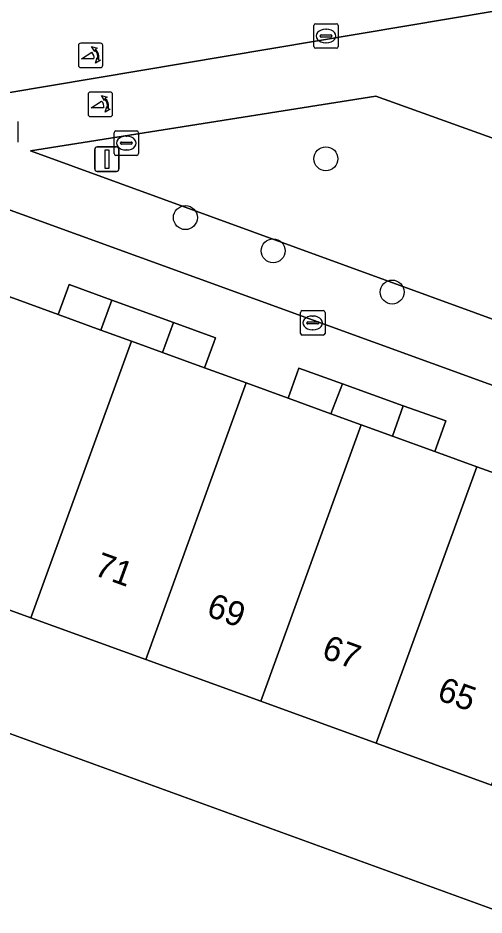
# Model space of a CAD drawing. Extents: x 155275 to 156265, y 382654 to 383635.
# Drawn here: x 156139.76 to 156158.78, y 383148.72 to 383185.34 of the extents above; entities that cross this region are included whole.
import ezdxf

# ---------------------------------------------------------------- set-up
doc = ezdxf.new("R2010")
doc.units = 0
for name, color, linetype in [('IMGEO_Boom', 7, 'Continuous'), ('IMGEO_Erf', 7, 'Continuous'), ('IMGEO_Groenvoorziening', 7, 'Continuous'), ('IMGEO_Kolk', 7, 'Continuous'), ('IMGEO_Lichtmast', 7, 'Continuous'), ('IMGEO_Pand', 7, 'Continuous'), ('IMGEO_Pand_nummerreeks', 7, 'Continuous'), ('IMGEO_Parkeervlak_open', 7, 'Continuous'), ('IMGEO_Poller', 7, 'Continuous'), ('IMGEO_Rijbaan_lokaal_open', 7, 'Continuous'), ('IMGEO_Rioolput', 7, 'Continuous'), ('IMGEO_Voetpad_op_trap', 7, 'Continuous'), ('IMGEO_Voetpad_open', 7, 'Continuous')]:
    doc.layers.add(name, color=color, linetype=linetype)

msp = doc.modelspace()

# ---------------------------------------------------------------- linework, layer by layer
at = {"layer": 'IMGEO_Boom'}
for centre in [(156152.326, 383179.594), (156146.591, 383177.192), (156150.173, 383175.838), (156155.03, 383174.153)]:
    msp.add_circle(centre, 0.489, dxfattribs=at)
at = {"layer": 'IMGEO_Erf'}
msp.add_lwpolyline([(156208.89, 383130.865), (156210.509, 383135.329), (156206.073, 383136.941), (156201.365, 383138.652), (156196.67, 383140.359), (156191.973, 383142.067), (156187.268, 383143.777), (156182.572, 383145.484), (156177.88, 383147.189), (156173.185, 383148.896), (156168.48, 383150.606), (156163.774, 383152.317), (156159.081, 383154.023), (156154.377, 383155.733), (156149.667, 383157.445), (156144.973, 383159.151), (156140.284, 383160.856), (156135.821, 383162.478), (156134.197, 383158.019)], close=True, dxfattribs=at)
at = {"layer": 'IMGEO_Groenvoorziening'}
msp.add_lwpolyline([(156198.573, 383091.905), (156174.753, 383053.493), (156174.567, 383053.211), (156183.028, 383047.925), (156210.25, 383092.5), (156227.742, 383120.977), (156225.016, 383125.001), (156213.962, 383129.021), (156208.89, 383130.865), (156134.197, 383158.019), (156129.241, 383159.819), (156124.538, 383161.532), (156119.844, 383163.242), (156115.142, 383164.955), (156108.018, 383167.55), (156101.766, 383156.548), (156102.17, 383156.398), (156187.526, 383125.255)], dxfattribs=at)
at = {"layer": 'IMGEO_Kolk'}
for p, q in [((156151.832, 383184.18), (156151.832, 383185.032)), ((156151.907, 383185.106), (156152.759, 383185.106)), ((156152.32, 383184.886), (156152.345, 383184.886)), ((156152.833, 383185.032), (156152.833, 383184.18)), ((156152.091, 383184.6), (156152.091, 383184.612)), ((156152.529, 383184.563), (156152.131, 383184.563)), ((156152.134, 383184.649), (156152.532, 383184.649)), ((156152.575, 383184.612), (156152.575, 383184.6)), ((156152.343, 383184.326), (156152.318, 383184.326)), ((156152.759, 383184.106), (156151.907, 383184.106)), ((156151.289, 383172.467), (156151.289, 383173.319)), ((156151.364, 383173.393), (156152.216, 383173.393)), ((156151.777, 383173.173), (156151.802, 383173.173)), ((156152.29, 383173.319), (156152.29, 383172.467)), ((156151.548, 383172.887), (156151.548, 383172.899)), ((156151.986, 383172.85), (156151.588, 383172.85)), ((156151.591, 383172.936), (156151.989, 383172.936)), ((156152.032, 383172.899), (156152.032, 383172.887)), ((156151.8, 383172.613), (156151.775, 383172.613)), ((156152.216, 383172.393), (156151.364, 383172.393))]:
    msp.add_line(p, q, dxfattribs=at)
for points in [[(156151.832, 383184.18), (156151.832, 383185.032)], [(156151.907, 383185.106), (156152.759, 383185.106)], [(156152.833, 383185.032), (156152.833, 383184.18)], [(156152.759, 383184.106), (156151.907, 383184.106)], [(156151.289, 383172.467), (156151.289, 383173.319)], [(156151.364, 383173.393), (156152.216, 383173.393)], [(156152.29, 383173.319), (156152.29, 383172.467)], [(156152.216, 383172.393), (156151.364, 383172.393)]]:
    msp.add_lwpolyline(points, dxfattribs=at)
for centre, radius, start, end in [((156151.909, 383185.03), 0.0765, 91.552, 178.448), ((156151.909, 383185.03), 0.0765, 91.552, 178.448), ((156152.757, 383185.03), 0.0765, 1.552, 88.448), ((156152.757, 383185.03), 0.0765, 1.552, 88.448), ((156152.131, 383184.609), 0.0403, 85.8775, 175.7526), ((156152.128, 383184.599), 0.0366, 178.938, 274.7102), ((156152.532, 383184.606), 0.043, 264.8664, 352.4533), ((156152.536, 383184.611), 0.0386, 1.7309, 96.639), ((156151.909, 383184.182), 0.0765, 181.552, 268.448), ((156151.909, 383184.182), 0.0765, 181.552, 268.448), ((156152.757, 383184.182), 0.0765, 271.552, 358.448), ((156152.757, 383184.182), 0.0765, 271.552, 358.448), ((156151.366, 383173.317), 0.0765, 91.552, 178.448), ((156151.366, 383173.317), 0.0765, 91.552, 178.448), ((156152.214, 383173.317), 0.0765, 1.552, 88.448), ((156152.214, 383173.317), 0.0765, 1.552, 88.448), ((156151.588, 383172.896), 0.0403, 85.8775, 175.7526), ((156151.585, 383172.886), 0.0366, 178.938, 274.7102), ((156151.989, 383172.893), 0.043, 264.8664, 352.4533), ((156151.993, 383172.898), 0.0386, 1.7309, 96.639), ((156151.366, 383172.469), 0.0765, 181.552, 268.448), ((156151.366, 383172.469), 0.0765, 181.552, 268.448), ((156152.214, 383172.469), 0.0765, 271.552, 358.448), ((156152.214, 383172.469), 0.0765, 271.552, 358.448)]:
    msp.add_arc(centre, radius, start, end, dxfattribs=at)
for centre, major_axis, ratio, start_param, end_param in [((156152.319, 383184.606), (-0.387, 0.002), 0.722429, 4.712389, 7.853982), ((156152.344, 383184.606), (-0.39, 0.002), 0.717154, 1.570796, 4.712389), ((156151.776, 383172.893), (-0.387, 0.002), 0.722429, 4.712389, 7.853982), ((156151.801, 383172.893), (-0.39, 0.002), 0.717154, 1.570796, 4.712389)]:
    msp.add_ellipse(centre, major_axis=major_axis, ratio=ratio, start_param=start_param, end_param=end_param, dxfattribs=at)
at = {"layer": 'IMGEO_Lichtmast'}
for p, q in [((156142.891, 383179.178), (156142.891, 383179.978)), ((156142.891, 383179.978), (156142.891, 383179.178)), ((156142.991, 383180.078), (156143.781, 383180.078)), ((156143.781, 383180.078), (156142.991, 383180.078)), ((156143.881, 383179.978), (156143.881, 383179.178)), ((156143.881, 383179.178), (156143.881, 383179.978)), ((156143.781, 383179.078), (156142.991, 383179.078)), ((156142.991, 383179.078), (156143.781, 383179.078))]:
    msp.add_line(p, q, dxfattribs=at)
msp.add_lwpolyline([(156143.311, 383179.953), (156143.461, 383179.953), (156143.461, 383179.203), (156143.311, 383179.203), (156143.311, 383179.953)], dxfattribs=at)
for centre, start, end in [((156142.991, 383179.978), 90, 180), ((156142.991, 383179.978), 90, 180), ((156143.781, 383179.978), 0, 90), ((156143.781, 383179.978), 360, 90), ((156142.991, 383179.178), 180, 270), ((156142.991, 383179.178), 180, 270), ((156143.781, 383179.178), 270, 0), ((156143.781, 383179.178), 270, 0)]:
    msp.add_arc(centre, 0.1, start, end, dxfattribs=at)
at = {"layer": 'IMGEO_Pand'}
for points in [[(156137.924, 383169.769), (156138.163, 383169.682), (156135.577, 383162.567), (156135.821, 383162.478), (156140.284, 383160.856), (156144.389, 383172.148), (156143.139, 383172.602), (156141.403, 383173.233), (156139.427, 383173.951), (156138.898, 383172.478), (156138.271, 383170.734)], [(156140.284, 383160.856), (156144.973, 383159.151), (156149.078, 383170.443), (156147.376, 383171.062), (156145.66, 383171.685), (156144.389, 383172.148)], [(156149.667, 383157.445), (156153.772, 383168.737), (156152.532, 383169.187), (156150.784, 383169.823), (156149.078, 383170.443), (156144.973, 383159.151)], [(156154.377, 383155.733), (156158.481, 383167.024), (156156.767, 383167.647), (156155.039, 383168.276), (156153.772, 383168.737), (156149.667, 383157.445)], [(156159.081, 383154.023), (156163.185, 383165.314), (156161.933, 383165.769), (156160.196, 383166.401), (156158.481, 383167.024), (156154.377, 383155.733)]]:
    msp.add_lwpolyline(points, close=True, dxfattribs=at)
at = {"layer": 'IMGEO_Parkeervlak_open'}
msp.add_lwpolyline([(156140.275, 383179.918), (156172.906, 383168.03), (156173.587, 383169.82), (156168.861, 383176.933), (156154.368, 383182.152)], close=True, dxfattribs=at)
at = {"layer": 'IMGEO_Poller'}
for p, q in [((156142.224, 383184.218), (156142.224, 383183.411)), ((156142.224, 383184.218), (156142.224, 383183.411)), ((156143.126, 383184.313), (156142.318, 383184.313)), ((156143.126, 383184.313), (156142.318, 383184.313)), ((156143.22, 383183.411), (156143.22, 383184.218)), ((156143.22, 383183.411), (156143.22, 383184.218)), ((156142.318, 383183.316), (156143.126, 383183.316)), ((156142.318, 383183.316), (156143.126, 383183.316)), ((156142.621, 383182.22), (156142.621, 383181.413)), ((156142.621, 383182.22), (156142.621, 383181.413)), ((156143.523, 383182.315), (156142.715, 383182.315)), ((156143.523, 383182.315), (156142.715, 383182.315)), ((156143.617, 383181.413), (156143.617, 383182.22)), ((156143.617, 383181.413), (156143.617, 383182.22)), ((156142.715, 383181.318), (156143.523, 383181.318)), ((156142.715, 383181.318), (156143.523, 383181.318))]:
    msp.add_line(p, q, dxfattribs=at)
for points in [[(156142.903, 383184.042), (156142.891, 383183.969), (156142.766, 383184.174)], [(156142.766, 383184.174), (156142.997, 383184.108), (156142.926, 383184.076)], [(156142.859, 383183.669), (156142.346, 383183.669), (156142.776, 383183.944)], [(156142.919, 383183.497), (156142.985, 383183.728), (156143.015, 383183.66)], [(156143.051, 383183.633), (156143.123, 383183.622), (156142.919, 383183.497)], [(156143.3, 383182.044), (156143.288, 383181.971), (156143.163, 383182.176)], [(156143.163, 383182.176), (156143.394, 383182.11), (156143.323, 383182.078)], [(156143.256, 383181.671), (156142.743, 383181.671), (156143.173, 383181.946)], [(156143.316, 383181.499), (156143.382, 383181.73), (156143.412, 383181.662)], [(156143.448, 383181.635), (156143.52, 383181.624), (156143.316, 383181.499)]]:
    msp.add_lwpolyline(points, dxfattribs=at)
for centre, radius, start, end in [((156142.318, 383184.218), 0.0946, 90, 180), ((156142.318, 383184.218), 0.0946, 90, 180), ((156143.126, 383184.218), 0.0946, 0, 90), ((156143.126, 383184.218), 0.0946, 0, 90), ((156142.531, 383183.719), 0.332, 351.3247, 42.4854), ((156142.545, 383183.729), 0.476, 351.7527, 41.1691), ((156142.545, 383183.729), 0.516, 349.3569, 42.2912), ((156142.318, 383183.411), 0.0946, 180, 270), ((156142.318, 383183.411), 0.0946, 180, 270), ((156143.126, 383183.411), 0.0946, 270, 0), ((156143.126, 383183.411), 0.0946, 270, 0), ((156142.715, 383182.22), 0.0946, 90, 180), ((156142.715, 383182.22), 0.0946, 90, 180), ((156142.942, 383181.731), 0.476, 351.7527, 41.1691), ((156142.942, 383181.731), 0.516, 349.3569, 42.2912), ((156143.523, 383182.22), 0.0946, 0, 90), ((156143.523, 383182.22), 0.0946, 0, 90), ((156142.928, 383181.721), 0.332, 351.3247, 42.4854), ((156142.715, 383181.413), 0.0946, 180, 270), ((156142.715, 383181.413), 0.0946, 180, 270), ((156143.523, 383181.413), 0.0946, 270, 0), ((156143.523, 383181.413), 0.0946, 270, 0)]:
    msp.add_arc(centre, radius, start, end, dxfattribs=at)
at = {"layer": 'IMGEO_Rijbaan_lokaal_open'}
for points in [[(156204.033, 383205.238), (156185.499, 383192.475), (156181.178, 383198.778), (156162.764, 383186.229), (156123.046, 383179.545), (156122.533, 383182.684), (156120.763, 383193.233), (156116.725, 383192.583), (156111.188, 383183.073), (156135.964, 383174.027), (156137.485, 383178.2), (156178.139, 383163.436), (156217.035, 383149.311), (156228.866, 383168.866)], [(156140.275, 383179.918), (156154.368, 383182.152), (156168.861, 383176.933), (156173.587, 383169.82), (156172.906, 383168.03)]]:
    msp.add_lwpolyline(points, close=True, dxfattribs=at)
at = {"layer": 'IMGEO_Rioolput'}
for p, q in [((156139.757, 383181.122), (156139.757, 383180.27)), ((156143.682, 383179.807), (156143.682, 383180.659)), ((156143.757, 383180.733), (156144.609, 383180.733)), ((156144.17, 383180.513), (156144.195, 383180.513)), ((156144.683, 383180.659), (156144.683, 383179.807)), ((156143.941, 383180.227), (156143.941, 383180.239)), ((156144.379, 383180.19), (156143.981, 383180.19)), ((156143.984, 383180.276), (156144.382, 383180.276)), ((156144.425, 383180.239), (156144.425, 383180.227)), ((156144.193, 383179.953), (156144.168, 383179.953)), ((156144.609, 383179.733), (156143.757, 383179.733))]:
    msp.add_line(p, q, dxfattribs=at)
for points in [[(156139.757, 383181.122), (156139.757, 383180.27)], [(156143.682, 383179.807), (156143.682, 383180.659)], [(156143.757, 383180.733), (156144.609, 383180.733)], [(156144.683, 383180.659), (156144.683, 383179.807)], [(156144.609, 383179.733), (156143.757, 383179.733)]]:
    msp.add_lwpolyline(points, dxfattribs=at)
for centre, radius, start, end in [((156143.759, 383180.657), 0.0765, 91.552, 178.448), ((156143.759, 383180.657), 0.0765, 91.552, 178.448), ((156144.607, 383180.657), 0.0765, 1.552, 88.448), ((156144.607, 383180.657), 0.0765, 1.552, 88.448), ((156143.981, 383180.236), 0.0403, 85.8775, 175.7526), ((156143.978, 383180.226), 0.0366, 178.938, 274.7102), ((156144.382, 383180.233), 0.043, 264.8664, 352.4533), ((156144.386, 383180.238), 0.0386, 1.7309, 96.639), ((156143.759, 383179.809), 0.0765, 181.552, 268.448), ((156143.759, 383179.809), 0.0765, 181.552, 268.448), ((156144.607, 383179.809), 0.0765, 271.552, 358.448), ((156144.607, 383179.809), 0.0765, 271.552, 358.448)]:
    msp.add_arc(centre, radius, start, end, dxfattribs=at)
for centre, major_axis, ratio, start_param, end_param in [((156144.169, 383180.233), (-0.387, 0.002), 0.722429, 4.712389, 7.853982), ((156144.194, 383180.233), (-0.39, 0.002), 0.717154, 1.570796, 4.712389)]:
    msp.add_ellipse(centre, major_axis=major_axis, ratio=ratio, start_param=start_param, end_param=end_param, dxfattribs=at)
at = {"layer": 'IMGEO_Voetpad_op_trap'}
for points in [[(156143.583, 383173.825), (156141.847, 383174.455), (156141.778, 383174.267), (156141.403, 383173.233), (156143.139, 383172.602)], [(156147.753, 383172.099), (156147.821, 383172.287), (156146.105, 383172.91), (156145.66, 383171.685), (156147.376, 383171.062)], [(156153.01, 383170.405), (156151.224, 383171.047), (156151.157, 383170.858), (156150.784, 383169.823), (156152.532, 383169.187)], [(156157.147, 383168.704), (156157.215, 383168.892), (156155.485, 383169.514), (156155.039, 383168.276), (156156.767, 383167.647)]]:
    msp.add_lwpolyline(points, close=True, dxfattribs=at)
at = {"layer": 'IMGEO_Voetpad_open'}
for points in [[(156120.763, 383193.233), (156122.533, 383182.684), (156123.046, 383179.545), (156162.764, 383186.229)], [(156217.035, 383149.311), (156178.139, 383163.436), (156137.485, 383178.2), (156135.964, 383174.027), (156111.188, 383183.073), (156116.725, 383192.583)], [(156139.427, 383173.951), (156141.403, 383173.233), (156141.778, 383174.267), (156141.847, 383174.455), (156143.583, 383173.825), (156146.105, 383172.91), (156147.821, 383172.287), (156147.753, 383172.099), (156147.376, 383171.062), (156149.078, 383170.443), (156150.784, 383169.823), (156151.157, 383170.858), (156151.224, 383171.047), (156153.01, 383170.405), (156155.485, 383169.514), (156157.215, 383168.892), (156157.147, 383168.704), (156156.767, 383167.647), (156158.481, 383167.024), (156160.196, 383166.401)]]:
    msp.add_lwpolyline(points, dxfattribs=at)
for points in [[(156146.105, 383172.91), (156143.583, 383173.825), (156143.139, 383172.602), (156144.389, 383172.148), (156145.66, 383171.685)], [(156155.485, 383169.514), (156153.01, 383170.405), (156152.532, 383169.187), (156153.772, 383168.737), (156155.039, 383168.276)]]:
    msp.add_lwpolyline(points, close=True, dxfattribs=at)

# ---------------------------------------------------------------- texts
at = {"layer": 'IMGEO_Pand_nummerreeks'}
for s, p in [('71', (156142.819, 383162.615)), ('69', (156147.404, 383160.949)), ('67', (156152.109, 383159.239)), ('65', (156156.816, 383157.528))]:
    msp.add_text(s, height=1, rotation=340.0236, dxfattribs=at).set_placement(p)

doc.saveas('drawing.dxf')
